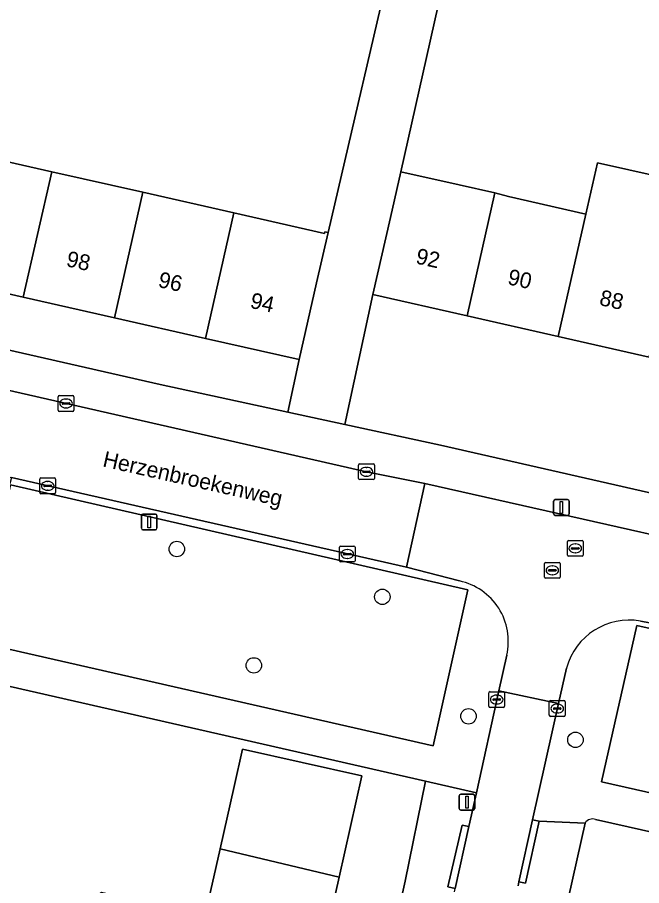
# Model space of a CAD drawing. Extents: x 163683 to 164494, y 382709 to 383872.
# Drawn here: x 163910.6 to 163950.2, y 383586.3 to 383641.4 of the extents above; entities that cross this region are included whole.
import ezdxf

# ---------------------------------------------------------------- set-up
doc = ezdxf.new("R2010")
doc.units = 0
for name, color, linetype in [('IMGEO_Boom', 7, 'Continuous'), ('IMGEO_Erf', 7, 'Continuous'), ('IMGEO_Groenvoorziening', 7, 'Continuous'), ('IMGEO_Kolk', 7, 'Continuous'), ('IMGEO_Lichtmast', 7, 'Continuous'), ('IMGEO_Openbare_ruimte_label', 7, 'Continuous'), ('IMGEO_Pand', 7, 'Continuous'), ('IMGEO_Pand_nummerreeks', 7, 'Continuous'), ('IMGEO_Rijbaan_lokaal_open', 7, 'Continuous'), ('IMGEO_Rioolput', 7, 'Continuous'), ('IMGEO_Voetpad_open', 7, 'Continuous')]:
    doc.layers.add(name, color=color, linetype=linetype)

msp = doc.modelspace()

# ---------------------------------------------------------------- linework, layer by layer
at = {"layer": 'IMGEO_Boom'}
for centre in [(163920.698, 383607.677), (163933.723, 383604.645), (163925.581, 383600.299), (163939.182, 383597.07), (163945.958, 383595.577)]:
    msp.add_circle(centre, 0.489, dxfattribs=at)
at = {"layer": 'IMGEO_Erf'}
for points in [[(163899.561, 383654.725), (163895.321, 383635.553), (163895.543, 383635.503), (163896.246, 383638.606), (163901.928, 383637.319), (163901.226, 383634.216), (163906.999, 383632.908), (163912.773, 383631.601), (163918.546, 383630.294), (163924.32, 383628.986), (163930.065, 383627.685), (163930.089, 383627.791), (163930.185, 383627.77), (163930.281, 383627.748), (163934.658, 383646.57)], [(163952.086, 383645.225), (163948.653, 383645.98), (163948.126, 383643.584), (163944.072, 383644.475), (163940.14, 383645.339), (163940.708, 383647.923), (163938.659, 383648.382), (163934.894, 383631.6), (163938.6, 383630.761), (163940.852, 383630.251), (163941.725, 383630.021), (163946.619, 383628.913), (163947.357, 383632.172), (163953.131, 383630.865)], [(163931.02, 383567.996), (163935.173, 383586.624), (163936.453, 383592.966), (163907.257, 383599.625), (163867.198, 383608.763), (163864.894, 383609.288), (163864.286, 383603.053), (163864.101, 383601.396), (163863.187, 383594.076), (163865.734, 383593.713), (163865.7, 383593.422), (163865.55, 383592.122), (163864.733, 383585.039)], [(163922.586, 383584.843), (163923.445, 383588.666), (163924.333, 383592.619), (163924.866, 383594.992), (163932.431, 383593.292), (163930.991, 383586.88), (163929.298, 383579.342)], [(163946.567, 383590.304), (163941.011, 383565.508), (163969.521, 383559.221), (164000.492, 383551.514), (164004.789, 383570.206), (164006.36, 383577.041)], [(164006.36, 383577.041), (163999.224, 383578.756), (163983.815, 383582.296), (163947.234, 383590.533)]]:
    msp.add_lwpolyline(points, dxfattribs=at)
for points in [[(163916.745, 383622.334), (163910.972, 383623.642), (163905.198, 383624.949), (163899.424, 383626.256), (163893.489, 383627.6), (163892.723, 383624.245), (163919.637, 383618.102), (163927.735, 383616.352), (163928.455, 383619.683), (163922.519, 383621.027)], [(163973.732, 383614.619), (163967.958, 383615.926), (163962.185, 383617.233), (163956.411, 383618.541), (163950.637, 383619.848), (163944.863, 383621.155), (163939.089, 383622.463), (163933.13, 383623.812), (163931.349, 383615.571), (163937.413, 383614.26), (163983.538, 383603.751), (163985.467, 383611.962), (163979.506, 383613.312)]]:
    msp.add_lwpolyline(points, close=True, dxfattribs=at)
msp.add_arc((163947.046, 383589.995), 0.57, 70.7587, 147.1389, dxfattribs=at)
at = {"layer": 'IMGEO_Groenvoorziening'}
msp.add_lwpolyline([(163936.934, 383595.205), (163939.15, 383605.096), (163910.155, 383611.753), (163907.897, 383601.819)], close=True, dxfattribs=at)
msp.add_lwpolyline([(163976.407, 383586.926), (163978.329, 383595.261), (163977.699, 383596.579), (163949.853, 383602.819), (163947.611, 383592.922), (163975.801, 383586.549)], dxfattribs=at)
at = {"layer": 'IMGEO_Kolk'}
for p, q in [((163913.181, 383616.479), (163913.181, 383617.331)), ((163913.256, 383617.405), (163914.108, 383617.405)), ((163913.669, 383617.185), (163913.694, 383617.185)), ((163914.182, 383617.331), (163914.182, 383616.479)), ((163913.44, 383616.899), (163913.44, 383616.911)), ((163913.878, 383616.862), (163913.48, 383616.862)), ((163913.483, 383616.948), (163913.881, 383616.948)), ((163913.692, 383616.625), (163913.667, 383616.625)), ((163913.924, 383616.911), (163913.924, 383616.899)), ((163914.108, 383616.405), (163913.256, 383616.405)), ((163932.217, 383612.149), (163932.217, 383613.001)), ((163932.292, 383613.075), (163933.144, 383613.075)), ((163932.519, 383612.618), (163932.917, 383612.618)), ((163932.705, 383612.855), (163932.73, 383612.855)), ((163933.218, 383613.001), (163933.218, 383612.149)), ((163912.018, 383611.255), (163912.018, 383612.107)), ((163912.093, 383612.181), (163912.945, 383612.181)), ((163913.019, 383612.107), (163913.019, 383611.255)), ((163933.144, 383612.075), (163932.292, 383612.075)), ((163932.476, 383612.569), (163932.476, 383612.581)), ((163932.914, 383612.532), (163932.516, 383612.532)), ((163932.728, 383612.295), (163932.703, 383612.295)), ((163932.96, 383612.581), (163932.96, 383612.569)), ((163912.277, 383611.675), (163912.277, 383611.687)), ((163912.715, 383611.638), (163912.317, 383611.638)), ((163912.32, 383611.724), (163912.718, 383611.724)), ((163912.506, 383611.961), (163912.531, 383611.961)), ((163912.761, 383611.687), (163912.761, 383611.675)), ((163912.945, 383611.181), (163912.093, 383611.181)), ((163912.529, 383611.401), (163912.504, 383611.401)), ((163931, 383606.933), (163931, 383607.785)), ((163931.075, 383607.859), (163931.927, 383607.859)), ((163932.001, 383607.785), (163932.001, 383606.933)), ((163931.259, 383607.353), (163931.259, 383607.365)), ((163931.697, 383607.316), (163931.299, 383607.316)), ((163931.302, 383607.402), (163931.7, 383607.402)), ((163931.488, 383607.639), (163931.513, 383607.639)), ((163931.743, 383607.365), (163931.743, 383607.353)), ((163931.927, 383606.859), (163931.075, 383606.859)), ((163931.511, 383607.079), (163931.486, 383607.079)), ((163940.471, 383597.706), (163940.471, 383598.558)), ((163940.546, 383598.632), (163941.398, 383598.632)), ((163940.959, 383598.412), (163940.984, 383598.412)), ((163941.472, 383598.558), (163941.472, 383597.706)), ((163940.73, 383598.126), (163940.73, 383598.138)), ((163941.168, 383598.089), (163940.77, 383598.089)), ((163940.773, 383598.175), (163941.171, 383598.175)), ((163940.982, 383597.852), (163940.957, 383597.852)), ((163941.214, 383598.138), (163941.214, 383598.126)), ((163944.303, 383597.137), (163944.303, 383597.989)), ((163944.378, 383598.063), (163945.23, 383598.063)), ((163944.791, 383597.843), (163944.816, 383597.843)), ((163945.304, 383597.989), (163945.304, 383597.137)), ((163941.398, 383597.632), (163940.546, 383597.632)), ((163944.562, 383597.557), (163944.562, 383597.569)), ((163945, 383597.52), (163944.602, 383597.52)), ((163944.605, 383597.606), (163945.003, 383597.606)), ((163944.814, 383597.283), (163944.789, 383597.283)), ((163945.046, 383597.569), (163945.046, 383597.557)), ((163945.23, 383597.063), (163944.378, 383597.063))]:
    msp.add_line(p, q, dxfattribs=at)
for points in [[(163913.181, 383616.479), (163913.181, 383617.331)], [(163913.256, 383617.405), (163914.108, 383617.405)], [(163914.182, 383617.331), (163914.182, 383616.479)], [(163914.108, 383616.405), (163913.256, 383616.405)], [(163932.217, 383612.149), (163932.217, 383613.001)], [(163932.292, 383613.075), (163933.144, 383613.075)], [(163933.218, 383613.001), (163933.218, 383612.149)], [(163912.018, 383611.255), (163912.018, 383612.107)], [(163912.093, 383612.181), (163912.945, 383612.181)], [(163913.019, 383612.107), (163913.019, 383611.255)], [(163933.144, 383612.075), (163932.292, 383612.075)], [(163912.945, 383611.181), (163912.093, 383611.181)], [(163931, 383606.933), (163931, 383607.785)], [(163931.075, 383607.859), (163931.927, 383607.859)], [(163932.001, 383607.785), (163932.001, 383606.933)], [(163931.927, 383606.859), (163931.075, 383606.859)], [(163940.471, 383597.706), (163940.471, 383598.558)], [(163940.546, 383598.632), (163941.398, 383598.632)], [(163941.472, 383598.558), (163941.472, 383597.706)], [(163944.303, 383597.137), (163944.303, 383597.989)], [(163944.378, 383598.063), (163945.23, 383598.063)], [(163945.304, 383597.989), (163945.304, 383597.137)], [(163941.398, 383597.632), (163940.546, 383597.632)], [(163945.23, 383597.063), (163944.378, 383597.063)]]:
    msp.add_lwpolyline(points, dxfattribs=at)
for centre, radius, start, end in [((163913.258, 383617.329), 0.0765, 91.552, 178.448), ((163913.258, 383617.329), 0.0765, 91.552, 178.448), ((163914.106, 383617.329), 0.0765, 1.552, 88.448), ((163914.106, 383617.329), 0.0765, 1.552, 88.448), ((163913.258, 383616.481), 0.0765, 181.552, 268.448), ((163913.258, 383616.481), 0.0765, 181.552, 268.448), ((163913.48, 383616.908), 0.0403, 85.8775, 175.7526), ((163913.477, 383616.898), 0.0366, 178.938, 274.7102), ((163913.881, 383616.905), 0.043, 264.8664, 352.4533), ((163913.885, 383616.91), 0.0386, 1.7309, 96.639), ((163914.106, 383616.481), 0.0765, 271.552, 358.448), ((163914.106, 383616.481), 0.0765, 271.552, 358.448), ((163932.294, 383612.999), 0.0765, 91.552, 178.448), ((163932.294, 383612.999), 0.0765, 91.552, 178.448), ((163932.516, 383612.578), 0.0403, 85.8775, 175.7526), ((163932.921, 383612.58), 0.0386, 1.7309, 96.639), ((163933.142, 383612.999), 0.0765, 1.552, 88.448), ((163933.142, 383612.999), 0.0765, 1.552, 88.448), ((163912.095, 383612.105), 0.0765, 91.552, 178.448), ((163912.095, 383612.105), 0.0765, 91.552, 178.448), ((163912.943, 383612.105), 0.0765, 1.552, 88.448), ((163912.943, 383612.105), 0.0765, 1.552, 88.448), ((163932.294, 383612.151), 0.0765, 181.552, 268.448), ((163932.294, 383612.151), 0.0765, 181.552, 268.448), ((163932.513, 383612.568), 0.0366, 178.938, 274.7102), ((163932.917, 383612.575), 0.043, 264.8664, 352.4533), ((163933.142, 383612.151), 0.0765, 271.552, 358.448), ((163933.142, 383612.151), 0.0765, 271.552, 358.448), ((163912.317, 383611.684), 0.0403, 85.8775, 175.7526), ((163912.314, 383611.674), 0.0366, 178.938, 274.7102), ((163912.718, 383611.681), 0.043, 264.8664, 352.4533), ((163912.722, 383611.686), 0.0386, 1.7309, 96.639), ((163912.095, 383611.257), 0.0765, 181.552, 268.448), ((163912.095, 383611.257), 0.0765, 181.552, 268.448), ((163912.943, 383611.257), 0.0765, 271.552, 358.448), ((163912.943, 383611.257), 0.0765, 271.552, 358.448), ((163931.077, 383607.783), 0.0765, 91.552, 178.448), ((163931.077, 383607.783), 0.0765, 91.552, 178.448), ((163931.925, 383607.783), 0.0765, 1.552, 88.448), ((163931.925, 383607.783), 0.0765, 1.552, 88.448), ((163931.299, 383607.362), 0.0403, 85.8775, 175.7526), ((163931.296, 383607.352), 0.0366, 178.938, 274.7102), ((163931.7, 383607.359), 0.043, 264.8664, 352.4533), ((163931.704, 383607.364), 0.0386, 1.7309, 96.639), ((163931.077, 383606.935), 0.0765, 181.552, 268.448), ((163931.077, 383606.935), 0.0765, 181.552, 268.448), ((163931.925, 383606.935), 0.0765, 271.552, 358.448), ((163931.925, 383606.935), 0.0765, 271.552, 358.448), ((163940.548, 383598.556), 0.0765, 91.552, 178.448), ((163940.548, 383598.556), 0.0765, 91.552, 178.448), ((163941.396, 383598.556), 0.0765, 1.552, 88.448), ((163941.396, 383598.556), 0.0765, 1.552, 88.448), ((163940.77, 383598.135), 0.0403, 85.8775, 175.7526), ((163940.767, 383598.125), 0.0366, 178.938, 274.7102), ((163941.171, 383598.132), 0.043, 264.8664, 352.4533), ((163941.175, 383598.137), 0.0386, 1.7309, 96.639), ((163944.38, 383597.987), 0.0765, 91.552, 178.448), ((163944.38, 383597.987), 0.0765, 91.552, 178.448), ((163945.228, 383597.987), 0.0765, 1.552, 88.448), ((163945.228, 383597.987), 0.0765, 1.552, 88.448), ((163940.548, 383597.708), 0.0765, 181.552, 268.448), ((163940.548, 383597.708), 0.0765, 181.552, 268.448), ((163941.396, 383597.708), 0.0765, 271.552, 358.448), ((163941.396, 383597.708), 0.0765, 271.552, 358.448), ((163944.602, 383597.566), 0.0403, 85.8775, 175.7526), ((163944.599, 383597.556), 0.0366, 178.938, 274.7102), ((163945.003, 383597.563), 0.043, 264.8664, 352.4533), ((163945.007, 383597.568), 0.0386, 1.7309, 96.639), ((163944.38, 383597.139), 0.0765, 181.552, 268.448), ((163944.38, 383597.139), 0.0765, 181.552, 268.448), ((163945.228, 383597.139), 0.0765, 271.552, 358.448), ((163945.228, 383597.139), 0.0765, 271.552, 358.448)]:
    msp.add_arc(centre, radius, start, end, dxfattribs=at)
for centre, major_axis, ratio, start_param, end_param in [((163913.668, 383616.905), (-0.387, 0.002), 0.722429, 4.712389, 7.853982), ((163913.693, 383616.905), (-0.39, 0.002), 0.717154, 1.570796, 4.712389), ((163932.704, 383612.575), (-0.387, 0.002), 0.722429, 4.712389, 7.853982), ((163932.729, 383612.575), (-0.39, 0.002), 0.717154, 1.570796, 4.712389), ((163912.505, 383611.681), (-0.387, 0.002), 0.722429, 4.712389, 7.853982), ((163912.53, 383611.681), (-0.39, 0.002), 0.717154, 1.570796, 4.712389), ((163931.487, 383607.359), (-0.387, 0.002), 0.722429, 4.712389, 7.853982), ((163931.512, 383607.359), (-0.39, 0.002), 0.717154, 1.570796, 4.712389), ((163940.958, 383598.132), (-0.387, 0.002), 0.722429, 4.712389, 7.853982), ((163940.983, 383598.132), (-0.39, 0.002), 0.717154, 1.570796, 4.712389), ((163944.79, 383597.563), (-0.387, 0.002), 0.722429, 4.712389, 7.853982), ((163944.815, 383597.563), (-0.39, 0.002), 0.717154, 1.570796, 4.712389)]:
    msp.add_ellipse(centre, major_axis=major_axis, ratio=ratio, start_param=start_param, end_param=end_param, dxfattribs=at)
at = {"layer": 'IMGEO_Lichtmast'}
for p, q in [((163944.572, 383609.906), (163944.572, 383610.706)), ((163944.572, 383610.706), (163944.572, 383609.906)), ((163944.672, 383610.806), (163945.462, 383610.806)), ((163945.462, 383610.806), (163944.672, 383610.806)), ((163945.562, 383610.706), (163945.562, 383609.906)), ((163945.562, 383609.906), (163945.562, 383610.706)), ((163918.554, 383609.895), (163919.344, 383609.895)), ((163919.344, 383609.895), (163918.554, 383609.895)), ((163918.454, 383608.995), (163918.454, 383609.795)), ((163918.454, 383609.795), (163918.454, 383608.995)), ((163919.444, 383609.795), (163919.444, 383608.995)), ((163919.444, 383608.995), (163919.444, 383609.795)), ((163945.462, 383609.806), (163944.672, 383609.806)), ((163944.672, 383609.806), (163945.462, 383609.806)), ((163919.344, 383608.895), (163918.554, 383608.895)), ((163918.554, 383608.895), (163919.344, 383608.895)), ((163938.586, 383591.228), (163938.586, 383592.028)), ((163938.586, 383592.028), (163938.586, 383591.228)), ((163938.686, 383592.128), (163939.476, 383592.128)), ((163939.476, 383592.128), (163938.686, 383592.128)), ((163939.576, 383592.028), (163939.576, 383591.228)), ((163939.576, 383591.228), (163939.576, 383592.028)), ((163939.476, 383591.128), (163938.686, 383591.128)), ((163938.686, 383591.128), (163939.476, 383591.128))]:
    msp.add_line(p, q, dxfattribs=at)
for points in [[(163944.992, 383610.681), (163945.142, 383610.681), (163945.142, 383609.931), (163944.992, 383609.931), (163944.992, 383610.681)], [(163918.874, 383609.77), (163919.024, 383609.77), (163919.024, 383609.02), (163918.874, 383609.02), (163918.874, 383609.77)], [(163939.006, 383592.003), (163939.156, 383592.003), (163939.156, 383591.253), (163939.006, 383591.253), (163939.006, 383592.003)]]:
    msp.add_lwpolyline(points, dxfattribs=at)
for centre, start, end in [((163944.672, 383610.706), 90, 180), ((163944.672, 383610.706), 90, 180), ((163945.462, 383610.706), 0, 90), ((163945.462, 383610.706), 360, 90), ((163918.554, 383609.795), 90, 180), ((163918.554, 383609.795), 90, 180), ((163919.344, 383609.795), 0, 90), ((163919.344, 383609.795), 360, 90), ((163944.672, 383609.906), 180, 270), ((163944.672, 383609.906), 180, 270), ((163945.462, 383609.906), 270, 0), ((163945.462, 383609.906), 270, 0), ((163918.554, 383608.995), 180, 270), ((163918.554, 383608.995), 180, 270), ((163919.344, 383608.995), 270, 0), ((163919.344, 383608.995), 270, 0), ((163938.686, 383592.028), 90, 180), ((163938.686, 383592.028), 90, 180), ((163939.476, 383592.028), 0, 90), ((163939.476, 383592.028), 360, 90), ((163938.686, 383591.228), 180, 270), ((163938.686, 383591.228), 180, 270), ((163939.476, 383591.228), 270, 0), ((163939.476, 383591.228), 270, 0)]:
    msp.add_arc(centre, 0.1, start, end, dxfattribs=at)
at = {"layer": 'IMGEO_Pand'}
for points in [[(163910.972, 383623.642), (163912.773, 383631.601), (163906.999, 383632.908), (163905.198, 383624.949)], [(163952.393, 383627.606), (163953.131, 383630.865), (163947.357, 383632.172), (163946.619, 383628.913), (163944.863, 383621.155), (163950.637, 383619.848)], [(163910.972, 383623.642), (163916.745, 383622.334), (163918.546, 383630.294), (163912.773, 383631.601)], [(163940.852, 383630.251), (163938.6, 383630.761), (163934.894, 383631.6), (163934.234, 383628.689), (163933.13, 383623.812), (163939.089, 383622.463)], [(163924.32, 383628.986), (163918.546, 383630.294), (163916.745, 383622.334), (163922.519, 383621.027)], [(163939.089, 383622.463), (163944.863, 383621.155), (163946.619, 383628.913), (163941.725, 383630.021), (163940.852, 383630.251)], [(163929.559, 383624.56), (163930.281, 383627.748), (163930.185, 383627.77), (163930.089, 383627.791), (163930.065, 383627.685), (163924.32, 383628.986), (163922.519, 383621.027), (163928.455, 383619.683)], [(163930.991, 383586.88), (163932.431, 383593.292), (163924.866, 383594.992), (163924.333, 383592.619), (163923.445, 383588.666)], [(163930.991, 383586.88), (163923.445, 383588.666), (163922.586, 383584.843), (163920.058, 383585.411), (163919.963, 383584.99), (163915.928, 383585.897), (163914.925, 383585.108), (163913.149, 383585.507), (163912.606, 383583.09), (163929.298, 383579.342)]]:
    msp.add_lwpolyline(points, close=True, dxfattribs=at)
at = {"layer": 'IMGEO_Rijbaan_lokaal_open'}
msp.add_lwpolyline([(163867.994, 383627.328), (163866.745, 383622.033), (163868.268, 383621.689), (163906.527, 383613.04), (163910.224, 383612.202), (163935.253, 383606.524), (163936.417, 383611.838), (163932.718, 383612.575)], close=True, dxfattribs=at)
for points in [[(163936.417, 383611.838), (163935.253, 383606.524)], [(163954.793, 383607.698), (163936.417, 383611.838)], [(163935.253, 383606.524), (163938.609, 383605.651)], [(163950.073, 383603.107), (163953.629, 383602.473)], [(163941.605, 383600.943), (163941.108, 383598.686)], [(163944.889, 383597.879), (163945.394, 383600.13)], [(163942.326, 383586.315), (163942.363, 383586.582), (163943.235, 383590.512), (163944.889, 383597.879), (163941.108, 383598.686), (163939.687, 383592.228), (163939.213, 383590.075), (163938.347, 383586.143)], [(163941.108, 383598.686), (163944.889, 383597.879)]]:
    msp.add_lwpolyline(points, dxfattribs=at)
for centre, radius, start, end in [((163937.797, 383601.827), 3.909, 346.9294, 78.013), ((163949.366, 383599.052), 4.116, 80.1111, 164.8218)]:
    msp.add_arc(centre, radius, start, end, dxfattribs=at)
at = {"layer": 'IMGEO_Rioolput'}
for p, q in [((163945.524, 383608.218), (163946.376, 383608.218)), ((163945.449, 383607.292), (163945.449, 383608.144)), ((163945.708, 383607.712), (163945.708, 383607.724)), ((163946.146, 383607.675), (163945.748, 383607.675)), ((163945.751, 383607.761), (163946.149, 383607.761)), ((163945.937, 383607.998), (163945.962, 383607.998)), ((163946.192, 383607.724), (163946.192, 383607.712)), ((163946.45, 383608.144), (163946.45, 383607.292)), ((163946.376, 383607.218), (163945.524, 383607.218)), ((163945.96, 383607.438), (163945.935, 383607.438)), ((163943.993, 383605.899), (163943.993, 383606.751)), ((163944.068, 383606.825), (163944.92, 383606.825)), ((163944.481, 383606.605), (163944.506, 383606.605)), ((163944.994, 383606.751), (163944.994, 383605.899)), ((163944.252, 383606.319), (163944.252, 383606.331)), ((163944.69, 383606.282), (163944.292, 383606.282)), ((163944.295, 383606.368), (163944.693, 383606.368)), ((163944.504, 383606.045), (163944.479, 383606.045)), ((163944.736, 383606.331), (163944.736, 383606.319)), ((163944.92, 383605.825), (163944.068, 383605.825))]:
    msp.add_line(p, q, dxfattribs=at)
for points in [[(163945.524, 383608.218), (163946.376, 383608.218)], [(163945.449, 383607.292), (163945.449, 383608.144)], [(163946.45, 383608.144), (163946.45, 383607.292)], [(163946.376, 383607.218), (163945.524, 383607.218)], [(163943.993, 383605.899), (163943.993, 383606.751)], [(163944.068, 383606.825), (163944.92, 383606.825)], [(163944.994, 383606.751), (163944.994, 383605.899)], [(163944.92, 383605.825), (163944.068, 383605.825)]]:
    msp.add_lwpolyline(points, dxfattribs=at)
for centre, radius, start, end in [((163945.526, 383608.142), 0.0765, 91.552, 178.448), ((163945.526, 383608.142), 0.0765, 91.552, 178.448), ((163946.374, 383608.142), 0.0765, 1.552, 88.448), ((163946.374, 383608.142), 0.0765, 1.552, 88.448), ((163945.748, 383607.721), 0.0403, 85.8775, 175.7526), ((163945.745, 383607.711), 0.0366, 178.938, 274.7102), ((163946.149, 383607.718), 0.043, 264.8664, 352.4533), ((163946.153, 383607.723), 0.0386, 1.7309, 96.639), ((163945.526, 383607.294), 0.0765, 181.552, 268.448), ((163945.526, 383607.294), 0.0765, 181.552, 268.448), ((163946.374, 383607.294), 0.0765, 271.552, 358.448), ((163946.374, 383607.294), 0.0765, 271.552, 358.448), ((163944.07, 383606.749), 0.0765, 91.552, 178.448), ((163944.07, 383606.749), 0.0765, 91.552, 178.448), ((163944.918, 383606.749), 0.0765, 1.552, 88.448), ((163944.918, 383606.749), 0.0765, 1.552, 88.448), ((163944.292, 383606.328), 0.0403, 85.8775, 175.7526), ((163944.289, 383606.318), 0.0366, 178.938, 274.7102), ((163944.693, 383606.325), 0.043, 264.8664, 352.4533), ((163944.697, 383606.33), 0.0386, 1.7309, 96.639), ((163944.07, 383605.901), 0.0765, 181.552, 268.448), ((163944.07, 383605.901), 0.0765, 181.552, 268.448), ((163944.918, 383605.901), 0.0765, 271.552, 358.448), ((163944.918, 383605.901), 0.0765, 271.552, 358.448)]:
    msp.add_arc(centre, radius, start, end, dxfattribs=at)
for centre, major_axis, ratio, start_param, end_param in [((163945.936, 383607.718), (-0.387, 0.002), 0.722429, 4.712389, 7.853982), ((163945.961, 383607.718), (-0.39, 0.002), 0.717154, 1.570796, 4.712389), ((163944.48, 383606.325), (-0.387, 0.002), 0.722429, 4.712389, 7.853982), ((163944.505, 383606.325), (-0.39, 0.002), 0.717154, 1.570796, 4.712389)]:
    msp.add_ellipse(centre, major_axis=major_axis, ratio=ratio, start_param=start_param, end_param=end_param, dxfattribs=at)
at = {"layer": 'IMGEO_Voetpad_open'}
for points in [[(163934.658, 383646.57), (163930.281, 383627.748), (163929.559, 383624.56), (163928.455, 383619.683), (163927.735, 383616.352), (163931.349, 383615.571), (163933.13, 383623.812), (163934.234, 383628.689), (163934.894, 383631.6), (163938.659, 383648.382)], [(163983.538, 383603.751), (163937.413, 383614.26), (163931.349, 383615.571), (163927.735, 383616.352), (163919.637, 383618.102), (163892.723, 383624.245), (163891.255, 383624.58), (163865.953, 383630.356), (163863.675, 383628.313), (163867.994, 383627.328), (163932.718, 383612.575), (163936.417, 383611.838), (163954.793, 383607.698)], [(163938.609, 383605.651), (163935.253, 383606.524), (163910.224, 383612.202), (163910.127, 383611.8), (163906.433, 383612.625), (163906.527, 383613.04), (163868.268, 383621.689), (163868.244, 383621.391), (163906.384, 383612.754), (163904.059, 383602.649), (163867.399, 383611.102)], [(163867.399, 383611.102), (163867.198, 383608.763), (163907.257, 383599.625), (163936.453, 383592.966), (163939.687, 383592.228), (163941.108, 383598.686), (163941.605, 383600.943)], [(163947.611, 383592.922), (163949.853, 383602.819), (163977.699, 383596.579), (163978.329, 383595.261), (163976.407, 383586.926)], [(164008.472, 383590.057), (164006.058, 383590.612), (163982.309, 383596.073), (163980.892, 383596.32), (163977.793, 383597.018), (163956.893, 383601.79), (163953.629, 383602.473), (163950.073, 383603.107)], [(163945.394, 383600.13), (163944.889, 383597.879), (163943.235, 383590.512), (163943.654, 383590.424), (163946.567, 383590.304)], [(163938.294, 383585.934), (163938.347, 383586.143), (163937.881, 383586.251), (163938.784, 383590.169), (163939.213, 383590.075), (163939.687, 383592.228), (163936.453, 383592.966), (163935.173, 383586.624), (163931.02, 383567.996), (163930.664, 383566.399), (163916.715, 383503.841), (163915.374, 383497.568), (163907.226, 383461.874), (163906.853, 383459.8), (163899.759, 383420.325), (163899.366, 383418.003), (163898.489, 383412.92)], [(163975.801, 383586.549), (163947.611, 383592.922)], [(163911.076, 383408.908), (163909.51, 383412.309), (163909.009, 383413.398), (163909.547, 383416.365), (163909.926, 383418.451), (163917.248, 383459.454), (163917.296, 383459.667), (163917.615, 383461.091), (163940.657, 383563.927), (163941.011, 383565.508), (163946.567, 383590.304), (163943.654, 383590.424), (163942.795, 383586.496), (163942.363, 383586.582), (163942.326, 383586.315)], [(163947.234, 383590.533), (163983.815, 383582.296), (163999.224, 383578.756), (164006.36, 383577.041), (164009.22, 383576.32)]]:
    msp.add_lwpolyline(points, dxfattribs=at)
for points in [[(163910.155, 383611.753), (163939.15, 383605.096), (163936.934, 383595.205), (163907.897, 383601.819)], [(163939.213, 383590.075), (163938.784, 383590.169), (163937.881, 383586.251), (163938.347, 383586.143)], [(163942.363, 383586.582), (163942.795, 383586.496), (163943.654, 383590.424), (163943.235, 383590.512)]]:
    msp.add_lwpolyline(points, close=True, dxfattribs=at)
for centre, radius, start, end in [((163937.797, 383601.827), 3.909, 346.9294, 78.013), ((163949.366, 383599.052), 4.116, 80.1111, 164.8218), ((163947.046, 383589.995), 0.57, 70.7587, 147.1389)]:
    msp.add_arc(centre, radius, start, end, dxfattribs=at)

# ---------------------------------------------------------------- texts
at = {"layer": 'IMGEO_Openbare_ruimte_label'}
msp.add_text('Herzenbroekenweg', height=1, rotation=347.2973, dxfattribs=at).set_placement((163915.952, 383612.922))
at = {"layer": 'IMGEO_Pand_nummerreeks'}
for s, rotation, p in [('98', 347.2422, (163913.639, 383625.621)), ('92', 347.2402, (163935.785, 383625.794)), ('90', 347.2423, (163941.606, 383624.476)), ('96', 347.2422, (163919.464, 383624.303)), ('94', 347.2402, (163925.292, 383622.982)), ('88', 347.2402, (163947.421, 383623.159))]:
    msp.add_text(s, height=1, rotation=rotation, dxfattribs=at).set_placement(p)

doc.saveas('drawing.dxf')
